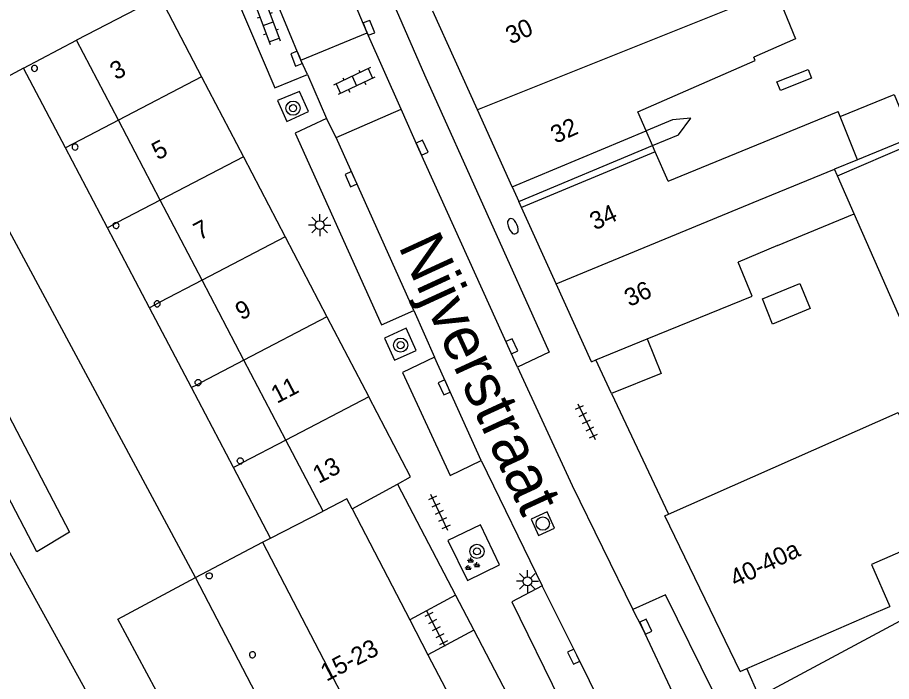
# Model space of a CAD drawing. Extents: x 132998 to 136004, y 396998 to 398512.
# Drawn here: x 134171.3 to 134220.62, y 397541.48 to 397578.97 of the extents above; entities that cross this region are included whole.
import ezdxf

# ---------------------------------------------------------------- set-up
doc = ezdxf.new("R2010")
doc.units = 0
for name, color, linetype in [('gg-afsc-erfafscheiding', 7, 'Continuous'), ('gg-afsc-hekwerk', 7, 'Continuous'), ('gg-anno-huisnummerreeks BGT', 7, 'Continuous'), ('gg-anno-openbare ruimte label', 7, 'Continuous'), ('gg-bbg-gedigitaliseerde bebouwing', 7, 'Continuous'), ('gg-bbg-gedigitaliseerde bebouwing onder overbouw', 7, 'Continuous'), ('gg-bbg-gedigitaliseerde bijgebouw', 7, 'Continuous'), ('gg-bbg-gedigitaliseerde overbouw', 7, 'Continuous'), ('gg-bbg-hoofdgebouw', 7, 'Continuous'), ('gg-bbg-luifel en loopbrug', 7, 'Continuous'), ('gg-bbg-onder overbouw', 7, 'Continuous'), ('gg-bbg-pand overbouw', 7, 'Continuous'), ('gg-bbg-pilaar onder overbouw', 7, 'Continuous'), ('gg-bbg-tussenscheiding', 7, 'Continuous'), ('gg-bbg-tussenscheiding niveau 01', 7, 'Continuous'), ('gg-knt-verharding', 7, 'Continuous'), ('gg-knt-verharding nz', 7, 'Continuous'), ('gt-symb-boom', 7, 'Continuous'), ('gt-symb-brandkraan', 7, 'Continuous'), ('gt-symb-groenvak', 7, 'Continuous'), ('gt-symb-klinker verharding', 7, 'Continuous'), ('gt-symb-kolk', 7, 'Continuous'), ('gt-symb-lichtmast', 7, 'Continuous'), ('gt-symb-rioolschacht', 7, 'Continuous'), ('gt-symb-tegel verharding', 7, 'Continuous')]:
    doc.layers.add(name, color=color, linetype=linetype)

# ---------------------------------------------------------------- blocks, each defined once
blk = doc.blocks.new('gt0-KOLK')
at = {"layer": 'gt-symb-kolk'}
blk.add_lwpolyline([(0, 0), (0.375, 0), (0.375, 0.4), (-0.375, 0.4), (-0.375, 0), (0, 0)], dxfattribs=at)
blk = doc.blocks.new('gt0-BR')
at = {"layer": 'gt-symb-brandkraan'}
for centre, radius, start, end in [((-0.244, 0), 0.206, 107.5669, 252.4331), ((0.599, -2.664), 3, 106.892, 107.5669), ((0, -0.691), 0.938, 73.108, 106.892), ((-0.599, -2.664), 3, 72.4331, 73.108), ((0.244, 0), 0.206, 287.567, 72.4331), ((0.599, 2.664), 3, 252.4331, 253.108), ((0, 0.691), 0.938, 253.108, 286.8921), ((-0.599, 2.664), 3, 286.8921, 287.567)]:
    blk.add_arc(centre, radius, start, end, dxfattribs=at)
blk = doc.blocks.new('gt0-LMAST')
at = {"layer": 'gt-symb-lichtmast'}
for p, q in [((-0.005, 0.246), (-0.005, 0.621)), ((-0.182, 0.173), (-0.447, 0.438)), ((0.172, 0.173), (0.437, 0.438)), ((-0.255, -0.004), (-0.63, -0.004)), ((-0.182, -0.181), (-0.447, -0.446)), ((-0.005, -0.254), (-0.005, -0.629)), ((0.437, -0.446), (0.172, -0.181)), ((0.245, -0.004), (0.62, -0.004))]:
    blk.add_line(p, q, dxfattribs=at)
blk.add_circle((-0.005, -0.004), 0.25, dxfattribs=at)
blk = doc.blocks.new('gt0-GRVAK')
at = {"layer": 'gt-symb-groenvak'}
for p, q in [((-0.11, 0.189), (-0.228, 0.24)), ((-0.182, 0.153), (0.088, 0.153)), ((-0.091, 0.211), (-0.156, 0.322)), ((-0.047, 0.214), (-0.047, 0.393)), ((-0.004, 0.211), (0.061, 0.322)), ((0.015, 0.189), (0.133, 0.24)), ((0.262, -0.052), (0.197, 0.059)), ((0.305, -0.049), (0.305, 0.13)), ((0.349, -0.052), (0.414, 0.059)), ((-0.245, -0.228), (-0.363, -0.177)), ((-0.318, -0.264), (-0.047, -0.264)), ((-0.226, -0.206), (-0.291, -0.095)), ((-0.183, -0.203), (-0.183, -0.024)), ((-0.139, -0.206), (-0.074, -0.095)), ((-0.12, -0.228), (-0.002, -0.177)), ((0.243, -0.074), (0.125, -0.023)), ((0.17, -0.11), (0.441, -0.11)), ((0.368, -0.074), (0.486, -0.023))]:
    blk.add_line(p, q, dxfattribs=at)
blk = doc.blocks.new('gt0-BOOM')
at = {"layer": 'gt-symb-boom'}
for radius in [0.4, 0.2]:
    blk.add_circle((0, 0), radius, dxfattribs=at)
blk = doc.blocks.new('gt0-RS')
at = {"layer": 'gt-symb-rioolschacht'}
blk.add_lwpolyline([(-0.5, -0.5), (0.5, -0.5), (0.5, 0.5), (-0.5, 0.5)], close=True, dxfattribs=at)
blk.add_circle((0, 0), 0.375, dxfattribs=at)
blk = doc.blocks.new('gt0-TEG1')
at = {"layer": 'gt-symb-tegel verharding'}
for p, q in [((-1.125, 0), (1.125, 0)), ((-0.9, -0.25), (-0.9, 0.25)), ((-0.45, -0.25), (-0.45, 0.25)), ((0, -0.25), (0, 0.25)), ((0.45, -0.25), (0.45, 0.25)), ((0.9, -0.25), (0.9, 0.25))]:
    blk.add_line(p, q, dxfattribs=at)
blk = doc.blocks.new('gt0-KL1')
at = {"layer": 'gt-symb-klinker verharding'}
for p, q in [((-1.15, 0.3), (1.15, 0.3)), ((-1, -0.3), (-1, 0.3)), ((-0.5, 0.3), (-0.5, 0.45)), ((0, -0.3), (0, 0.3)), ((0.5, 0.3), (0.5, 0.45)), ((1, -0.3), (1, 0.3)), ((-1.15, -0.3), (1.15, -0.3)), ((-0.5, -0.45), (-0.5, -0.3)), ((0.5, -0.45), (0.5, -0.3))]:
    blk.add_line(p, q, dxfattribs=at)

msp = doc.modelspace()

# ---------------------------------------------------------------- linework, layer by layer
at = {"layer": 'gg-afsc-erfafscheiding'}
for p, q in [((134171.642, 397576.11), (134167.166, 397573.7)), ((134181.348, 397547.359), (134167.166, 397573.7)), ((134188.393, 397517.046), (134159.079, 397570.059)), ((134213.152, 397540.632), (134212.463, 397542.216))]:
    msp.add_line(p, q, dxfattribs=at)
for points in [[(134207.139, 397571.732), (134208.609, 397572.345), (134209.294, 397573.292), (134208.26, 397573.184), (134206.775, 397572.565)], [(134162.993, 397571.453), (134174.226, 397549.91), (134172.397, 397548.814), (134160.979, 397570.715)], [(134191.151, 397518.588), (134176.956, 397544.999), (134181.348, 397547.359)]]:
    msp.add_lwpolyline(points, dxfattribs=at)
at = {"layer": 'gg-afsc-hekwerk'}
msp.add_line((134204.826, 397557.739), (134208.045, 397550.939), dxfattribs=at)
at = {"layer": 'gg-bbg-gedigitaliseerde bebouwing'}
for p, q in [((134208.013, 397569.735), (134217.604, 397573.653)), ((134217.717, 397573.375), (134217.604, 397573.653)), ((134218.706, 397570.936), (134217.717, 397573.375)), ((134207.293, 397571.38), (134207.139, 397571.732)), ((134208.013, 397569.735), (134207.293, 397571.38)), ((134218.706, 397570.936), (134217.404, 397570.402)), ((134217.566, 397570.034), (134217.404, 397570.402)), ((134218.51, 397567.888), (134217.566, 397570.034)), ((134214.19, 397566.091), (134218.51, 397567.888)), ((134214.19, 397566.091), (134211.962, 397565.164)), ((134219.384, 397545.228), (134220.528, 397545.726)), ((134212.463, 397542.216), (134219.384, 397545.228)), ((134212.089, 397542.053), (134212.463, 397542.216))]:
    msp.add_line(p, q, dxfattribs=at)
for points in [[(134214.101, 397580.498), (134215.198, 397577.755), (134212.848, 397576.728)], [(134206.775, 397572.565), (134206.301, 397573.648), (134212.928, 397576.545), (134212.848, 397576.728)], [(134206.833, 397560.822), (134212.752, 397563.239), (134211.962, 397565.164)], [(134208.045, 397550.939), (134221.001, 397556.662), (134223.939, 397550.019), (134219.5, 397548.087), (134220.528, 397545.726)]]:
    msp.add_lwpolyline(points, dxfattribs=at)
at = {"layer": 'gg-bbg-gedigitaliseerde bebouwing onder overbouw'}
for p, q in [((134199.217, 397569.417), (134206.775, 397572.565)), ((134199.593, 397568.588), (134207.139, 397571.732))]:
    msp.add_line(p, q, dxfattribs=at)
at = {"layer": 'gg-bbg-gedigitaliseerde bijgebouw'}
msp.add_line((134204.826, 397557.739), (134203.927, 397559.637), dxfattribs=at)
msp.add_lwpolyline([(134206.833, 397560.822), (134207.625, 397558.88), (134204.826, 397557.739)], dxfattribs=at)
at = {"layer": 'gg-bbg-gedigitaliseerde overbouw'}
msp.add_line((134207.139, 397571.732), (134206.775, 397572.565), dxfattribs=at)
at = {"layer": 'gg-bbg-hoofdgebouw'}
for p, q in [((134179.138, 397580.047), (134174.631, 397577.68)), ((134179.327, 397580.146), (134181.688, 397575.624)), ((134197.255, 397573.755), (134194.732, 397579.33)), ((134181.688, 397575.624), (134184.045, 397571.105)), ((134199.217, 397569.417), (134197.255, 397573.755)), ((134184.045, 397571.105), (134186.405, 397566.587)), ((134199.746, 397568.249), (134199.593, 397568.588)), ((134201.702, 397563.925), (134199.746, 397568.249)), ((134186.405, 397566.587), (134188.763, 397562.068)), ((134203.69, 397559.53), (134201.702, 397563.925)), ((134188.763, 397562.068), (134191.122, 397557.55)), ((134203.69, 397559.53), (134203.927, 397559.637)), ((134190.182, 397551.228), (134192.744, 397552.629)), ((134190.182, 397551.228), (134193.438, 397544.965)), ((134207.82, 397550.83), (134208.045, 397550.939)), ((134212.089, 397542.053), (134207.82, 397550.83)), ((134185.116, 397549.344), (134185.575, 397549.58)), ((134193.438, 397544.965), (134194.462, 397542.996)), ((134194.462, 397542.996), (134197.093, 397537.937))]:
    msp.add_line(p, q, dxfattribs=at)
for points in [[(134192.744, 397552.629), (134193.48, 397553.031), (134191.122, 397557.55)], [(134213.152, 397540.632), (134221.113, 397544.901), (134223.66, 397540.144)]]:
    msp.add_lwpolyline(points, dxfattribs=at)
at = {"layer": 'gg-bbg-luifel en loopbrug'}
msp.add_line((134217.566, 397570.034), (134228.027, 397574.516), dxfattribs=at)
for points in [[(134216.101, 397575.545), (134214.349, 397574.853), (134214.158, 397575.336), (134215.911, 397576.029), (134216.101, 397575.545)], [(134217.717, 397573.375), (134220.772, 397574.623), (134221.768, 397572.187), (134218.706, 397570.936)], [(134226.808, 397548.992), (134226.713, 397549.25), (134218.51, 397567.888)], [(134213.332, 397563.081), (134215.451, 397563.95), (134216.032, 397562.533), (134213.912, 397561.664), (134213.332, 397563.081)]]:
    msp.add_lwpolyline(points, dxfattribs=at)
at = {"layer": 'gg-bbg-onder overbouw'}
for p, q in [((134176.99, 397573.172), (134174.631, 397577.68)), ((134179.353, 397568.656), (134176.99, 397573.172)), ((134181.716, 397564.14), (134179.353, 397568.656)), ((134184.08, 397559.624), (134181.716, 397564.14)), ((134186.443, 397555.108), (134184.08, 397559.624)), ((134188.54, 397551.102), (134186.443, 397555.108)), ((134185.575, 397549.58), (134188.54, 397551.102)), ((134185.116, 397549.344), (134192.359, 397535.466))]:
    msp.add_line(p, q, dxfattribs=at)
at = {"layer": 'gg-bbg-pand overbouw'}
for p, q in [((134171.642, 397576.11), (134174.631, 397577.68)), ((134174.005, 397571.61), (134171.642, 397576.11)), ((134176.375, 397567.098), (134174.005, 397571.61)), ((134199.217, 397569.417), (134199.593, 397568.588)), ((134178.745, 397562.585), (134176.375, 397567.098)), ((134181.115, 397558.072), (134178.745, 397562.585)), ((134183.485, 397553.56), (134181.115, 397558.072)), ((134185.575, 397549.58), (134183.485, 397553.56)), ((134181.348, 397547.359), (134185.116, 397549.344)), ((134188.574, 397533.491), (134181.348, 397547.359))]:
    msp.add_line(p, q, dxfattribs=at)
at = {"layer": 'gg-bbg-pilaar onder overbouw'}
for p, q in [((134176.921, 397567.387), (134176.924, 397567.385)), ((134177, 397567.325), (134177.003, 397567.322)), ((134181.395, 397558.226), (134181.403, 397558.222)), ((134183.868, 397553.773), (134183.902, 397553.778))]:
    msp.add_line(p, q, dxfattribs=at)
for points in [[(134172.094, 397576.043), (134172.118, 397575.996), (134172.156, 397575.958), (134172.203, 397575.934), (134172.256, 397575.926), (134172.309, 397575.934), (134172.356, 397575.958), (134172.394, 397575.996), (134172.418, 397576.043), (134172.426, 397576.096), (134172.418, 397576.149), (134172.394, 397576.196), (134172.356, 397576.234), (134172.309, 397576.258), (134172.256, 397576.266), (134172.203, 397576.258), (134172.156, 397576.234), (134172.118, 397576.196), (134172.094, 397576.149), (134172.086, 397576.096), (134172.094, 397576.043)], [(134174.386, 397571.7), (134174.379, 397571.654), (134174.388, 397571.598), (134174.399, 397571.574), (134174.413, 397571.552), (134174.449, 397571.516), (134174.496, 397571.492), (134174.549, 397571.484), (134174.602, 397571.492), (134174.649, 397571.516), (134174.687, 397571.554), (134174.711, 397571.601), (134174.719, 397571.654), (134174.711, 397571.707), (134174.687, 397571.754), (134174.649, 397571.792), (134174.602, 397571.816), (134174.549, 397571.824), (134174.496, 397571.816), (134174.449, 397571.792), (134174.411, 397571.754), (134174.387, 397571.707), (134174.386, 397571.7)], [(134176.698, 397567.267), (134176.691, 397567.236), (134176.697, 397567.183), (134176.719, 397567.134), (134176.755, 397567.095), (134176.801, 397567.069), (134176.853, 397567.058), (134176.906, 397567.064), (134176.955, 397567.086), (134176.994, 397567.122), (134177.02, 397567.168), (134177.031, 397567.22), (134177.025, 397567.273), (134177.003, 397567.322)], [(134176.698, 397567.267), (134176.702, 397567.288), (134176.728, 397567.334), (134176.767, 397567.37), (134176.816, 397567.392), (134176.869, 397567.398), (134176.921, 397567.387)], [(134176.924, 397567.385), (134176.967, 397567.361), (134177, 397567.325)], [(134179.325, 397562.889), (134179.317, 397562.905), (134179.279, 397562.943), (134179.232, 397562.967), (134179.179, 397562.975), (134179.126, 397562.967), (134179.079, 397562.943), (134179.041, 397562.905), (134179.017, 397562.858), (134179.009, 397562.805), (134179.017, 397562.752), (134179.027, 397562.733)], [(134179.027, 397562.733), (134179.041, 397562.705), (134179.079, 397562.667), (134179.126, 397562.643), (134179.179, 397562.635), (134179.232, 397562.643), (134179.279, 397562.667), (134179.317, 397562.705), (134179.341, 397562.752), (134179.349, 397562.805), (134179.341, 397562.858), (134179.325, 397562.889)], [(134181.395, 397558.226), (134181.357, 397558.264), (134181.333, 397558.311), (134181.325, 397558.364), (134181.333, 397558.417), (134181.357, 397558.464), (134181.395, 397558.502), (134181.442, 397558.526), (134181.495, 397558.534), (134181.548, 397558.526), (134181.595, 397558.502), (134181.633, 397558.464), (134181.657, 397558.417), (134181.665, 397558.364), (134181.664, 397558.359)], [(134181.403, 397558.222), (134181.442, 397558.202), (134181.495, 397558.194), (134181.548, 397558.202), (134181.595, 397558.226), (134181.633, 397558.264), (134181.657, 397558.311), (134181.664, 397558.359)], [(134183.868, 397553.773), (134183.815, 397553.781), (134183.768, 397553.805), (134183.73, 397553.843), (134183.706, 397553.89), (134183.698, 397553.943), (134183.706, 397553.996), (134183.73, 397554.043), (134183.768, 397554.081), (134183.815, 397554.105), (134183.868, 397554.113), (134183.921, 397554.105), (134183.968, 397554.081), (134184.006, 397554.043), (134184.03, 397553.996), (134184.038, 397553.943), (134184.03, 397553.89), (134184.006, 397553.843), (134183.985, 397553.822)], [(134183.902, 397553.778), (134183.921, 397553.781), (134183.968, 397553.805), (134183.985, 397553.822)], [(134181.948, 397547.437), (134181.953, 397547.489), (134181.974, 397547.538), (134182.009, 397547.578), (134182.055, 397547.606), (134182.106, 397547.618), (134182.159, 397547.613), (134182.208, 397547.592), (134182.248, 397547.557), (134182.276, 397547.511), (134182.288, 397547.46), (134182.287, 397547.427), (134182.283, 397547.407), (134182.262, 397547.358), (134182.227, 397547.318), (134182.181, 397547.29), (134182.13, 397547.278), (134182.077, 397547.283), (134182.028, 397547.304), (134181.988, 397547.339), (134181.96, 397547.385), (134181.948, 397547.437)], [(134184.387, 397542.972), (134184.404, 397542.922), (134184.435, 397542.879), (134184.478, 397542.847), (134184.529, 397542.831), (134184.582, 397542.831), (134184.632, 397542.848), (134184.675, 397542.879), (134184.707, 397542.922), (134184.723, 397542.973), (134184.725, 397542.999), (134184.723, 397543.026), (134184.706, 397543.076), (134184.675, 397543.119), (134184.632, 397543.151), (134184.581, 397543.167), (134184.528, 397543.167), (134184.478, 397543.15), (134184.435, 397543.119), (134184.403, 397543.076), (134184.387, 397543.025), (134184.385, 397542.999), (134184.387, 397542.972)]]:
    msp.add_lwpolyline(points, dxfattribs=at)
at = {"layer": 'gg-bbg-tussenscheiding'}
for p, q in [((134212.401, 397579.818), (134197.255, 397573.755)), ((134181.688, 397575.624), (134176.99, 397573.172)), ((134207.293, 397571.38), (134199.746, 397568.249)), ((134184.045, 397571.105), (134179.353, 397568.656)), ((134213.126, 397568.648), (134217.404, 397570.402)), ((134201.702, 397563.925), (134213.126, 397568.648)), ((134186.405, 397566.587), (134181.716, 397564.14)), ((134188.763, 397562.068), (134184.08, 397559.624)), ((134203.927, 397559.637), (134206.833, 397560.822)), ((134191.122, 397557.55), (134186.443, 397555.108))]:
    msp.add_line(p, q, dxfattribs=at)
msp.add_lwpolyline([(134190.182, 397551.228), (134189.883, 397551.803), (134188.54, 397551.102)], dxfattribs=at)
at = {"layer": 'gg-bbg-tussenscheiding niveau 01'}
for p, q in [((134176.99, 397573.172), (134174.005, 397571.61)), ((134179.353, 397568.656), (134176.923, 397567.386)), ((134176.698, 397567.267), (134176.375, 397567.098)), ((134176.923, 397567.386), (134176.698, 397567.267)), ((134181.716, 397564.14), (134179.325, 397562.889)), ((134179.027, 397562.733), (134178.745, 397562.585)), ((134179.325, 397562.889), (134179.027, 397562.733)), ((134184.08, 397559.624), (134181.664, 397558.359)), ((134181.403, 397558.222), (134181.115, 397558.072)), ((134181.664, 397558.359), (134181.403, 397558.222)), ((134186.443, 397555.108), (134183.984, 397553.821)), ((134183.902, 397553.778), (134183.485, 397553.56)), ((134183.984, 397553.821), (134183.902, 397553.778))]:
    msp.add_line(p, q, dxfattribs=at)
at = {"layer": 'gg-knt-verharding'}
for p, q in [((134187.291, 397576.552), (134191.025, 397578.109)), ((134187.673, 397575.747), (134188.735, 397573.269)), ((134189.282, 397572.194), (134192.941, 397573.8)), ((134193.672, 397562.431), (134194.837, 397559.79)), ((134197.467, 397553.955), (134200.914, 397546.877)), ((134192.744, 397552.629), (134196.014, 397546.367)), ((134196.014, 397546.367), (134193.438, 397544.965)), ((134196.014, 397546.367), (134197.052, 397544.378)), ((134197.052, 397544.378), (134194.462, 397542.996)), ((134197.052, 397544.378), (134202.937, 397533.092))]:
    msp.add_line(p, q, dxfattribs=at)
for points in [[(134184.176, 397594.951), (134186.07, 397595.614), (134188.406, 397589.629), (134191.076, 397583.09), (134194.269, 397575.738), (134201.294, 397560.07), (134199.517, 397559.235)], [(134184.767, 397582.611), (134182.908, 397581.837), (134185.829, 397574.996), (134187.673, 397575.747)], [(134185.968, 397574.283), (134186.496, 397573.1), (134187.721, 397573.659), (134187.215, 397574.791), (134185.968, 397574.283)], [(134188.735, 397573.269), (134186.966, 397572.433), (134191.845, 397561.611), (134193.672, 397562.431)], [(134192.008, 397560.869), (134192.566, 397559.624), (134193.795, 397560.163), (134193.241, 397561.425), (134192.008, 397560.869)], [(134194.837, 397559.79), (134193.029, 397558.93), (134195.719, 397553.114), (134197.467, 397553.955)], [(134199.517, 397559.235), (134202.6, 397552.547), (134206.022, 397545.555)], [(134195.589, 397549.447), (134196.702, 397547.189), (134198.501, 397548.067), (134197.426, 397550.334), (134195.589, 397549.447)], [(134200.914, 397546.877), (134199.186, 397545.981), (134204.653, 397534.836), (134206.434, 397535.721)], [(134219.836, 397518.449), (134221.581, 397519.41), (134216.455, 397529.192), (134213.25, 397535.473), (134207.86, 397546.385), (134206.022, 397545.555)]]:
    msp.add_lwpolyline(points, dxfattribs=at)
at = {"layer": 'gg-knt-verharding nz'}
for p, q in [((134187.291, 397576.552), (134184.767, 397582.611)), ((134192.941, 397573.8), (134191.025, 397578.109)), ((134187.673, 397575.747), (134187.291, 397576.552)), ((134189.282, 397572.194), (134188.735, 397573.269)), ((134193.672, 397562.431), (134189.282, 397572.194)), ((134197.467, 397553.955), (134194.837, 397559.79))]:
    msp.add_line(p, q, dxfattribs=at)
for points in [[(134191.025, 397578.109), (134188.324, 397584.544), (134185.565, 397591.506), (134184.176, 397594.951)], [(134199.517, 397559.235), (134193.947, 397571.533), (134192.941, 397573.8)], [(134206.434, 397535.721), (134202.86, 397542.979), (134200.914, 397546.877)], [(134219.836, 397518.449), (134219.277, 397519.501), (134217.213, 397523.264), (134214.017, 397529.46), (134212.066, 397533.376), (134208.275, 397540.851), (134206.573, 397544.494), (134206.022, 397545.555)]]:
    msp.add_lwpolyline(points, dxfattribs=at)

# ---------------------------------------------------------------- block references
at = {"layer": 'gt-symb-boom'}
for p in [(134186.849, 397573.848), (134192.918, 397560.473), (134197.226, 397548.83)]:
    msp.add_blockref('gt0-BOOM', p, dxfattribs=at)
at = {"layer": 'gt-symb-brandkraan', "rotation": 113.02549200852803}
msp.add_blockref('gt0-BR', (134199.253, 397567.182), dxfattribs=at)
at = {"layer": 'gt-symb-groenvak'}
msp.add_blockref('gt0-GRVAK', (134196.922, 397548.085), dxfattribs=at)
at = {"layer": 'gt-symb-klinker verharding'}
for p, rotation in [((134185.438, 397578.626), -69.64503881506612), ((134190.306, 397575.377), -154.46026717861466)]:
    msp.add_blockref('gt0-KL1', p, dxfattribs=dict(at, rotation=rotation))
at = {"layer": 'gt-symb-kolk'}
for p, rotation in [((134190.946, 397578.31), -68.53893641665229), ((134187.226, 397576.719), 111.28016630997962), ((134193.947, 397571.533), -65.66512570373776), ((134190.304, 397569.923), 114.20684398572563), ((134199.016, 397560.328), -65.35690478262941), ((134195.566, 397558.168), 114.25908445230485), ((134206.573, 397544.494), -64.97272120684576), ((134202.86, 397542.979), 116.23193993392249)]:
    msp.add_blockref('gt0-KOLK', p, dxfattribs=dict(at, rotation=rotation))
at = {"layer": 'gt-symb-lichtmast'}
for p in [(134188.357, 397567.251), (134200.08, 397547.145)]:
    msp.add_blockref('gt0-LMAST', p, dxfattribs=at)
at = {"layer": 'gt-symb-rioolschacht', "rotation": 114.38706671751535}
msp.add_blockref('gt0-RS', (134200.941, 397550.397), dxfattribs=at)
at = {"layer": 'gt-symb-tegel verharding'}
for p, rotation in [((134203.408, 397556.15), -63.97280131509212), ((134195.098, 397551.023), 115.07917899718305), ((134194.922, 397544.464), 117.46222718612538)]:
    msp.add_blockref('gt0-TEG1', p, dxfattribs=dict(at, rotation=rotation))

# ---------------------------------------------------------------- texts
at = {"layer": 'gg-anno-huisnummerreeks BGT'}
for s, rotation, p in [('30', 24.3, (134199.128, 397577.432)), ('3', 27.6, (134176.849, 397575.411)), ('32', 24.3, (134201.664, 397571.828)), ('5', 27.5, (134179.206, 397570.893)), ('34', 24.3, (134203.874, 397566.942)), ('7', 27.6, (134181.567, 397566.371)), ('36', 24.3, (134205.829, 397562.62)), ('9', 27.6, (134183.925, 397561.854)), ('11', 27.6, (134185.939, 397557.155)), ('13', 27.6, (134188.297, 397552.637)), ('40-40a', 25.9, (134211.813, 397546.791)), ('15-23', 27.5, (134188.735, 397541.468))]:
    msp.add_text(s, height=1, rotation=rotation, dxfattribs=at).set_placement(p)
at = {"layer": 'gg-anno-openbare ruimte label'}
msp.add_text('Nijverstraat', height=2.5, rotation=294.7, dxfattribs=at).set_placement((134192.765, 397566.062))

doc.saveas('drawing.dxf')
